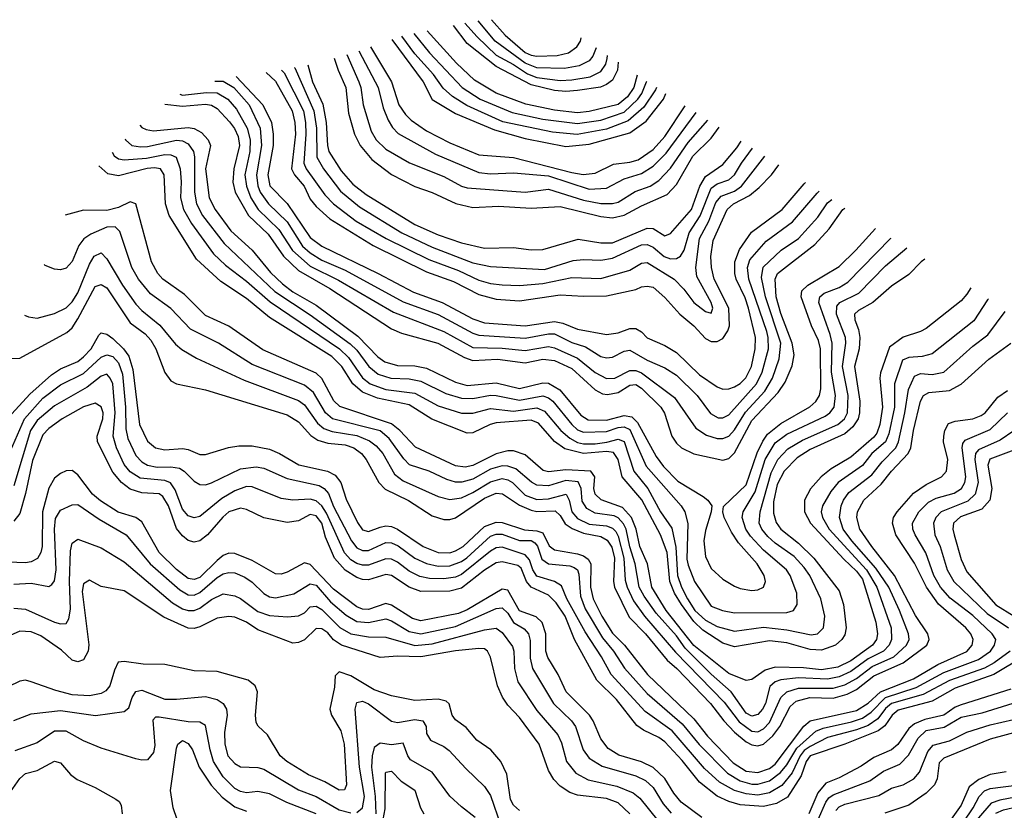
# Model space of a CAD drawing. Header units: inches. Extents: x 884549 to 1028252, y 526810 to 653624.
# Tile 1051 of 1056: x 1006490 to 1009879, y 650902 to 653624. Entities that reach past the tile are written whole.
import ezdxf

# ---------------------------------------------------------------- set-up
doc = ezdxf.new("R2010")
doc.units = ezdxf.units.IN
doc.header["$MEASUREMENT"] = 0
doc.layers.add('B0605', color=7, linetype='Continuous')

msp = doc.modelspace()

# ---------------------------------------------------------------- linework, layer by layer
at = {"layer": 'B0605', "color": 5}
for points, elevation in [([(1008549.1, 653476.9), (1008547.5, 653450), (1008530, 653415), (1008510, 653399.9), (1008488.5, 653391.5), (1008410, 653379.5), (1008370, 653376.6), (1008330, 653380.2), (1008250, 653398.8), (1008130, 653462.1), (1008030, 653541), (1007983, 653603.5)], 4320), ([(1008021.8, 653611.3), (1008064.1, 653564.1), (1008130, 653501.5), (1008190, 653469.2), (1008237.1, 653437.1), (1008270, 653424.3), (1008350, 653414.7), (1008390, 653416.2), (1008453.2, 653426.8), (1008490, 653444.8), (1008507.2, 653470), (1008512.3, 653490), (1008513.1, 653500.7)], 4340), ([(1008473.6, 653526.8), (1008473.5, 653526.5), (1008462.5, 653497.5), (1008450, 653482.3), (1008415.8, 653464.2), (1008364.7, 653455.3), (1008270, 653457.9), (1008230, 653473.5), (1008126.1, 653550), (1008068, 653619.6)], 4360), ([(1008113.8, 653623.5), (1008161.2, 653570), (1008230, 653511.1), (1008250, 653501.3), (1008270, 653498), (1008339.2, 653500.8), (1008379.1, 653510), (1008407.3, 653530), (1008419.5, 653550), (1008422.5, 653560.6)], 4380), ([(1007846.2, 653575.8), (1007899.8, 653510), (1008012.3, 653390), (1008074.3, 653350), (1008184.4, 653304.4), (1008290, 653281.5), (1008410, 653266.6), (1008490, 653278.2), (1008570, 653305.6), (1008617.4, 653350), (1008630.9, 653370), (1008647.7, 653410), (1008648, 653411.5)], 4260), ([(1008615.3, 653433.1), (1008603.5, 653390), (1008582.1, 653357.9), (1008550, 653331.7), (1008450, 653307.1), (1008410, 653303), (1008330, 653311.9), (1008232.4, 653332.4), (1008130.2, 653370.2), (1008055.7, 653415.7), (1007993.7, 653473.7), (1007892.6, 653585.2)], 4280), ([(1007770.8, 653555.3), (1007878.4, 653410), (1007910, 653349.1), (1007990, 653300.6), (1008123.9, 653243.9), (1008230, 653214.9), (1008370, 653186.7), (1008450, 653195.2), (1008590, 653234.6), (1008645.6, 653274.4), (1008705.2, 653350), (1008714.1, 653369.2)], 4220), ([(1008681.2, 653390), (1008678.1, 653381.9), (1008637.9, 653322.1), (1008584.3, 653275.7), (1008510, 653246.6), (1008408.3, 653228.3), (1008323.4, 653236.6), (1008152.3, 653272.3), (1008028.4, 653328.4), (1007979.5, 653359.5), (1007947.8, 653387.8), (1007914.6, 653434.6), (1007850, 653506.2), (1007805.6, 653567.3)], 4240), ([(1007615.9, 653503.6), (1007657.3, 653410), (1007664.4, 653390), (1007672.4, 653330), (1007699.6, 653239.6), (1007717.3, 653210), (1007750, 653177.6), (1007831.3, 653131.3), (1007950, 653084.3), (1008010, 653050.5), (1008030, 653044.4), (1008230, 653029.5), (1008310, 653039.6), (1008430, 653001.9), (1008490, 652991), (1008529.7, 652990.3), (1008550, 652995.7), (1008608.3, 653031.7), (1008660.2, 653050), (1008690, 653070.4), (1008730, 653112.3), (1008790, 653200.4), (1008858.6, 653277.9)], 4140), ([(1007657.2, 653515.9), (1007713.9, 653410), (1007723.2, 653390), (1007740.5, 653320.5), (1007757.9, 653277.9), (1007772.5, 653252.5), (1007792.1, 653232.1), (1007921, 653161), (1008070, 653097.9), (1008110, 653092.7), (1008190, 653096.2), (1008310, 653085.6), (1008450, 653040.2), (1008510, 653043.7), (1008570, 653076.2), (1008630, 653093.6), (1008670, 653119.6), (1008715.4, 653164.6), (1008818.1, 653303.5)], 4160), ([(1007697.8, 653529.9), (1007770.1, 653410), (1007794.6, 653330), (1007817.3, 653297.3), (1007837.8, 653277.8), (1007890, 653241.4), (1007970, 653199.2), (1008070, 653158.8), (1008190, 653149.2), (1008390, 653097.1), (1008428.8, 653091.2), (1008470, 653095.4), (1008533.7, 653126.3), (1008590, 653132.8), (1008619, 653141), (1008670, 653177.2), (1008710, 653221.2), (1008780.7, 653327.1)], 4180), ([(1007482.1, 653468.4), (1007497.8, 653410), (1007533.2, 653333.2), (1007544.9, 653270), (1007548.8, 653190), (1007553.6, 653170), (1007596.9, 653103.1), (1007636.8, 653056.8), (1007682, 653022), (1007850, 652918.6), (1007930, 652883.3), (1008010, 652855.5), (1008090, 652837.1), (1008190, 652839.5), (1008250, 652831.7), (1008290, 652832.6), (1008412.4, 652867.6), (1008490, 652855), (1008530, 652855.3), (1008650, 652905.4), (1008670, 652905.2), (1008710, 652879.3), (1008730, 652888.1), (1008802, 652970), (1008830.5, 653050), (1008850, 653084), (1008910, 653125.6), (1008957.5, 653182.5), (1008972.6, 653205.9)], 4080), ([(1007572.2, 653491.1), (1007585.9, 653450), (1007612.3, 653390), (1007621.5, 653301.5), (1007642, 653230), (1007661.5, 653190), (1007702, 653142), (1007770, 653090.1), (1007850, 653049.7), (1007910, 653029.1), (1007990.8, 652990.8), (1008050, 652976.9), (1008138.1, 652981.9), (1008250, 652974.7), (1008350, 652980.1), (1008490, 652946.2), (1008530, 652941.4), (1008570, 652950.5), (1008630, 652982.5), (1008718.5, 653021.5), (1008750, 653056.4), (1008806.4, 653153.6), (1008870, 653215.6), (1008897.3, 653253.5)], 4120), ([(1007338.5, 653441.5), (1007370, 653411.5), (1007427.3, 653310), (1007436.8, 653270), (1007439, 653230), (1007425.2, 653110), (1007435.9, 653090), (1007468.6, 653050), (1007490, 653005.8), (1007510, 652980.4), (1007557.6, 652937.6), (1007706.7, 652846.7), (1007890, 652756), (1007982.6, 652722.6), (1008070, 652677.9), (1008130, 652661.6), (1008210, 652655.3), (1008350, 652676.1), (1008430, 652671.3), (1008510, 652673.2), (1008610, 652695.2), (1008630, 652704), (1008650, 652706.7), (1008670, 652702.3), (1008710, 652666.8), (1008762.1, 652610), (1008810.1, 652570), (1008850, 652526.3), (1008870, 652516.2), (1008890, 652515.5), (1008910, 652526.1), (1008927.5, 652552.5), (1008932.7, 652570), (1008930.1, 652630), (1008880.4, 652730), (1008871.1, 652770), (1008868.6, 652808.6), (1008877.1, 652862.9), (1008924.4, 652970), (1008947.1, 652990), (1009001.1, 653018.9), (1009034.6, 653045.4), (1009077.2, 653090), (1009102.3, 653124)], 4020), ([(1007391.3, 653450.3), (1007400.4, 653440.4), (1007466.3, 653310), (1007473.8, 653270), (1007475.1, 653230), (1007467.3, 653130), (1007476.1, 653110), (1007540.6, 653020.6), (1007570.4, 652990), (1007648.4, 652930), (1007751.5, 652870), (1007898.2, 652798.2), (1008000.2, 652760.2), (1008070, 652727.4), (1008110, 652715.3), (1008150, 652710.4), (1008210, 652708.7), (1008290, 652715.3), (1008390, 652736.5), (1008490, 652733.2), (1008590, 652760.8), (1008630, 652785.4), (1008650, 652788.2), (1008742.7, 652730), (1008776.2, 652696.2), (1008810, 652649.5), (1008850, 652618.6), (1008870, 652613.7), (1008875, 652630), (1008870, 652649.6), (1008820, 652740), (1008816.7, 652770), (1008829.1, 652870), (1008861.9, 652930), (1008886.3, 652993.7), (1008904.5, 653015.5), (1008950, 653033.8), (1008974.5, 653050), (1009054.3, 653154.3)], 4040), ([(1007436.1, 653459.2), (1007437.4, 653457.4), (1007502.8, 653310), (1007511.1, 653250), (1007512.8, 653150), (1007535.8, 653110), (1007593.8, 653033.8), (1007659.2, 652979.2), (1007805.7, 652890), (1007910, 652840.5), (1008050, 652786.4), (1008110, 652774.3), (1008296.4, 652763.6), (1008394.6, 652794.6), (1008430, 652798.1), (1008490, 652795.2), (1008530, 652802.9), (1008630, 652848.7), (1008650, 652849.5), (1008670, 652840.5), (1008708.5, 652808.5), (1008730, 652800.9), (1008750, 652801.7), (1008764.2, 652810), (1008776.5, 652830), (1008793.6, 652890), (1008832.1, 652947.9), (1008870, 653043.1), (1008890, 653058.5), (1008930, 653072.4), (1008950, 653089.7), (1008973.6, 653130), (1009011.6, 653181.3)], 4060), ([(1007162.1, 653411.5), (1007190, 653411.7), (1007227.4, 653390), (1007279.6, 653330), (1007317.6, 653250), (1007322.5, 653190), (1007305.5, 653090), (1007310, 653051.1), (1007317.8, 653030), (1007346.4, 652990), (1007410, 652927.6), (1007463.5, 652843.5), (1007490, 652820.6), (1007530, 652796.2), (1007610, 652761.2), (1007810, 652652.1), (1007930, 652608.8), (1008050, 652544.7), (1008070, 652537.9), (1008230, 652527.1), (1008310, 652542.4), (1008330, 652542.4), (1008390, 652512.6), (1008437.6, 652497.6), (1008490, 652464.4), (1008510, 652459.2), (1008530, 652461.4), (1008570, 652482.3), (1008590, 652486.2), (1008650, 652452.1), (1008710, 652425.7), (1008750, 652400.1), (1008821.3, 652330), (1008867.6, 652267.6), (1008893.3, 652253.3), (1008910, 652252.5), (1008930, 652263.8), (1009026.3, 652370), (1009045.3, 652410), (1009067, 652490), (1009066.3, 652530), (1009060.9, 652550), (1008999.5, 652730), (1008994.9, 652770), (1009002.6, 652797.4), (1009058.7, 652861.3), (1009150, 652927.7), (1009234, 653026), (1009241.2, 653032.9)], 3960), ([(1007235.3, 653428.1), (1007327.1, 653330), (1007356.3, 653270), (1007362.2, 653230), (1007362, 653190), (1007343.8, 653090), (1007351.1, 653051.1), (1007410, 652990.8), (1007490, 652873.5), (1007530, 652843.5), (1007723.4, 652750), (1007845.2, 652685.2), (1007943.8, 652650), (1008050, 652594.3), (1008090, 652580.5), (1008230, 652569.4), (1008330, 652585.2), (1008359.3, 652579.3), (1008410, 652558.5), (1008510, 652539.6), (1008550, 652545.2), (1008590, 652560.2), (1008610, 652560.6), (1008630, 652549.3), (1008650, 652528), (1008710, 652502.2), (1008750, 652478.1), (1008830, 652401.6), (1008890, 652359.2), (1008910, 652352.2), (1008930, 652352.4), (1008950, 652359.2), (1008970, 652371.1), (1008989, 652391), (1009008.3, 652430), (1009020.7, 652490), (1009022.7, 652530), (1008998.6, 652630), (1008986.4, 652666.4), (1008956.1, 652730), (1008951.5, 652750), (1008951.6, 652790), (1008967, 652833), (1009008.4, 652891.6), (1009114.6, 652970), (1009190, 653058.7), (1009194.7, 653063.4)], 3980), ([(1007040.9, 653367.5), (1007050, 653364.2), (1007132.5, 653372.5), (1007170, 653371.2), (1007206.1, 653350), (1007235.6, 653315.6), (1007272.7, 653250), (1007283.7, 653210), (1007281.7, 653170), (1007265.3, 653090), (1007270.2, 653050), (1007284.9, 653010), (1007310.7, 652970.7), (1007381.7, 652901.7), (1007428.9, 652828.9), (1007490, 652775.6), (1007586.7, 652726.7), (1007776.8, 652616.8), (1007950, 652550.5), (1008050, 652495.3), (1008150, 652493.4), (1008230, 652484.6), (1008310, 652498.1), (1008330, 652494.5), (1008410, 652458.7), (1008470, 652409.5), (1008510, 652388.3), (1008538, 652390), (1008590, 652416.4), (1008610, 652416), (1008630, 652408.3), (1008743.3, 652323.3), (1008817.3, 652217.3), (1008853.7, 652193.7), (1008890, 652182.1), (1008910, 652181.6), (1008930.1, 652189.9), (1008950, 652211.6), (1008987.6, 652272.4), (1009054.8, 652345.2), (1009080.6, 652390), (1009104.2, 652455.8), (1009109, 652510), (1009056.3, 652670), (1009043.4, 652736.6), (1009048.4, 652771.6), (1009110.2, 652829.8), (1009170.3, 652870), (1009236.3, 652943.7), (1009270, 652992.6), (1009284.8, 653004.2)], 3940), ([(1006989.3, 653332.8), (1006990, 653332.3), (1007050, 653325.3), (1007130, 653332.3), (1007150, 653328.8), (1007170, 653318.3), (1007212.5, 653272.5), (1007229.3, 653249.3), (1007241.6, 653221.6), (1007245.9, 653190), (1007227.1, 653110), (1007223.7, 653063.7), (1007231.9, 653030), (1007277.3, 652950), (1007345.5, 652885.5), (1007398.3, 652810), (1007450, 652759.7), (1007557.9, 652697.9), (1007770, 652559.2), (1007804.4, 652544.4), (1007929.5, 652509.5), (1008020.3, 652460.3), (1008050, 652450.7), (1008134.6, 652454.6), (1008230, 652442.5), (1008290, 652455.4), (1008330, 652450), (1008390, 652423), (1008470, 652349.7), (1008496, 652336), (1008513.5, 652333.5), (1008550, 652340.3), (1008590, 652365.1), (1008610, 652367.4), (1008630, 652355.6), (1008696.7, 652290), (1008709, 652269), (1008734.9, 652190), (1008750, 652166), (1008767.6, 652150), (1008810, 652129.2), (1008910, 652107.5), (1008930, 652113), (1008950, 652133), (1009010, 652243.8), (1009100.3, 652339.7), (1009124.1, 652375.9), (1009148.5, 652431.5), (1009155.1, 652470), (1009148.7, 652510), (1009110, 652612.1), (1009093.1, 652670), (1009089.7, 652730), (1009097.8, 652750), (1009226.2, 652850), (1009276, 652904), (1009323.4, 652970), (1009329.8, 652974.6)], 3920), ([(1006902.9, 653260.2), (1006910, 653252.5), (1006925.3, 653245.3), (1006950, 653241.5), (1007070, 653252.4), (1007090, 653249.2), (1007115.2, 653235.2), (1007138.8, 653210), (1007146.6, 653190), (1007130, 653110), (1007142.1, 653010), (1007162.5, 652970), (1007217, 652897), (1007289.9, 652829.9), (1007353.1, 652753.1), (1007394.2, 652714.2), (1007430, 652687.3), (1007510, 652640.3), (1007654.2, 652534.2), (1007723, 652463), (1007746.2, 652446.2), (1007790, 652433), (1007850, 652431.5), (1007890, 652423.5), (1007990, 652375.8), (1008030, 652364.7), (1008130, 652373), (1008210, 652354.4), (1008290, 652373.7), (1008310, 652371.8), (1008348.9, 652348.9), (1008421.7, 652261.7), (1008446, 652246), (1008510, 652244.6), (1008570, 652260.8), (1008596.8, 652256.8), (1008616.7, 652236.6), (1008679.9, 652119.9), (1008705.2, 652085.2), (1008754.5, 652034.5), (1008842.1, 651982.1), (1008858.4, 651970), (1008871.5, 651950), (1008870.3, 651930), (1008850, 651865.1), (1008844.7, 651830), (1008850, 651775.3), (1008870, 651734.8), (1008910, 651698.1), (1008950, 651673.2), (1008970, 651665.4), (1009010, 651659.1), (1009030, 651661.3), (1009049.9, 651670.1), (1009057.1, 651690), (1009052.3, 651710), (1009028.5, 651750), (1008963.3, 651823.3), (1008939.3, 651859.3), (1008914.3, 651910), (1008909.7, 651930), (1008912.1, 651947.9), (1008990, 652021.9), (1009027.7, 652132.3), (1009047, 652173), (1009063.6, 652196.4), (1009110, 652234), (1009208.8, 652291.2), (1009230.2, 652309.8), (1009242.1, 652330), (1009247.5, 652352.5), (1009246.1, 652490), (1009239.1, 652519.1), (1009214.5, 652570), (1009179.3, 652670), (1009181.6, 652690), (1009202.6, 652710), (1009310, 652774.1), (1009367.5, 652830), (1009434.9, 652905.1), (1009435.2, 652905.3)], 3880), ([(1006852.5, 653213.2), (1006854.2, 653210), (1006875.6, 653190), (1006905.4, 653185.4), (1006930, 653187), (1007030, 653209.3), (1007050, 653206.6), (1007070, 653196.7), (1007087.7, 653170), (1007091.2, 653151.2), (1007091.4, 653030), (1007098.3, 652990), (1007119.6, 652950), (1007193.6, 652853.6), (1007368.3, 652688.3), (1007490, 652608), (1007627.6, 652507.6), (1007650, 652485.8), (1007691.3, 652430), (1007723.4, 652403.4), (1007767.4, 652390), (1007830, 652387.6), (1007870, 652379.7), (1007957, 652337), (1008010, 652321.3), (1008050, 652319.7), (1008110, 652330.5), (1008129.8, 652329.8), (1008210, 652314.1), (1008290, 652329.1), (1008310, 652322.2), (1008325.1, 652310), (1008389.8, 652230), (1008410, 652212.1), (1008430, 652203.2), (1008510, 652205.7), (1008550, 652220.3), (1008570, 652222.6), (1008590, 652212.4), (1008646.4, 652086.4), (1008767, 651950), (1008779.2, 651930), (1008789.2, 651889.2), (1008786.3, 651766.3), (1008790, 651745.8), (1008811.9, 651690), (1008870, 651604.3), (1008908.9, 651590), (1008950, 651581.7), (1009130, 651582.7), (1009153.5, 651590), (1009165.6, 651610), (1009165.1, 651650), (1009141.6, 651710), (1009128.7, 651730), (1009050, 651797), (1009005.3, 651845.3), (1008988.6, 651870), (1008976.4, 651910), (1008979.8, 651930), (1009021.6, 651998.4), (1009055.6, 652110), (1009090, 652167.2), (1009130, 652197), (1009261.7, 652258.3), (1009278.7, 652270), (1009292.8, 652290), (1009297.9, 652330), (1009283.9, 652410), (1009285.9, 652510), (1009279.8, 652539.8), (1009239.9, 652650), (1009244, 652670), (1009258.4, 652681.6), (1009310, 652701.4), (1009339.9, 652720.1), (1009487.2, 652870), (1009489.2, 652871.5)], 3860), ([(1006807.9, 653167.3), (1006815.2, 653155.2), (1006830, 653144.8), (1006850, 653141.5), (1006926.4, 653146.4), (1006990, 653159.2), (1007010, 653158), (1007028.3, 653150), (1007041.7, 653110), (1007045.7, 653065.7), (1007043.7, 653010), (1007053.2, 652970), (1007081.5, 652921.5), (1007157.1, 652817.1), (1007198, 652778), (1007270, 652723.7), (1007352, 652652), (1007590.9, 652490), (1007621.2, 652461.2), (1007670, 652391), (1007695.7, 652370), (1007750, 652350.6), (1007850, 652337.8), (1007930, 652293.9), (1008011, 652269), (1008050, 652269.1), (1008110, 652285.6), (1008190, 652276.5), (1008270, 652286.9), (1008296.2, 652276.2), (1008352.5, 652210), (1008383.6, 652183.6), (1008410, 652168.2), (1008430, 652163.5), (1008470, 652164), (1008511.2, 652168.8), (1008550, 652179.4), (1008570, 652171.5), (1008604.1, 652070), (1008652, 652010), (1008695.1, 651930), (1008733.8, 651873.8), (1008747.6, 651807.6), (1008754.3, 651710), (1008767.7, 651670), (1008788.2, 651630), (1008813.8, 651590), (1008850, 651556.1), (1008890, 651535.2), (1008950, 651518.3), (1009050, 651532.5), (1009130, 651523.5), (1009214, 651506), (1009236.2, 651510), (1009256.9, 651530), (1009260.5, 651570), (1009247.5, 651630), (1009208.8, 651710), (1009190, 651737.8), (1009155.3, 651775.3), (1009090, 651821.3), (1009064.6, 651844.5), (1009044.1, 651870), (1009035.4, 651890), (1009038.2, 651930), (1009075.8, 652064.2), (1009099.1, 652110), (1009133.3, 652146.7), (1009184.1, 652175.9), (1009305.7, 652230), (1009329, 652250), (1009339.4, 652270), (1009341.1, 652330), (1009321.4, 652430), (1009333, 652510), (1009331.7, 652530), (1009300.8, 652610), (1009302.7, 652637.3), (1009312.8, 652650), (1009378.3, 652681.7), (1009470, 652776.4), (1009543.1, 652837.9)], 3840), ([(1009605.6, 652799), (1009592.5, 652790), (1009550, 652746.2), (1009490, 652706.6), (1009425.6, 652650), (1009377.1, 652622.9), (1009363.4, 652610), (1009364.6, 652590), (1009377.3, 652557.3), (1009381.9, 652530), (1009378.7, 652490), (1009362.9, 652430), (1009380.9, 652310), (1009380.3, 652270), (1009375.3, 652250), (1009357.5, 652222.5), (1009330, 652198.2), (1009210, 652144.2), (1009165.2, 652114.8), (1009121.1, 652070), (1009096.6, 652023.4), (1009084, 651964), (1009084.7, 651924.7), (1009092.9, 651892.9), (1009109.8, 651869.8), (1009170, 651821.5), (1009223.2, 651770), (1009310, 651657.2), (1009325.1, 651610), (1009334.4, 651530), (1009330, 651506.6), (1009319.9, 651490), (1009297.6, 651470), (1009250, 651453.2), (1009210, 651455.4), (1009130, 651478.3), (1009070, 651485.4), (1008950, 651465.3), (1008910, 651477.2), (1008841.6, 651521.6), (1008810, 651551.4), (1008767.4, 651610), (1008743.9, 651650), (1008727.1, 651690), (1008718, 651790), (1008695.2, 651850), (1008630.9, 651970.9), (1008562.9, 652050), (1008550, 652110.1), (1008534.1, 652134.1), (1008510, 652136.7), (1008430, 652130.7), (1008366.5, 652146.5), (1008330, 652171), (1008275, 652235), (1008250, 652245.2), (1008130, 652235.7), (1008109.1, 652230), (1008050, 652201.6), (1008030, 652199.9), (1007908.5, 652248.5), (1007830, 652297.3), (1007721.1, 652321.1), (1007670, 652341.8), (1007636.4, 652370), (1007598.1, 652430), (1007564.5, 652464.5), (1007350, 652598.5), (1007270, 652663.7), (1007182.3, 652722.3), (1007098.8, 652798.8), (1007003.9, 652950), (1006991.7, 652990), (1006986.9, 653090), (1006975, 653110), (1006954.1, 653114.1), (1006928.3, 653111.7), (1006830, 653086.3), (1006793.4, 653093.4), (1006762.5, 653120)], 3820), ([(1009763.7, 652700.3), (1009750, 652678.4), (1009730, 652655.6), (1009610, 652561.1), (1009589.9, 652550.1), (1009530, 652530.6), (1009483.9, 652496.1), (1009452.4, 652407.6), (1009450.5, 652389.5), (1009459.6, 652290), (1009450.4, 652229.6), (1009440, 652200), (1009430, 652186.4), (1009350, 652118.1), (1009282.9, 652077.1), (1009248.5, 652050), (1009211.3, 652008.7), (1009191, 651970), (1009190.8, 651930), (1009212, 651890), (1009326.2, 651766.2), (1009370, 651725.6), (1009390, 651697.9), (1009436.1, 651550), (1009442.1, 651510), (1009438.7, 651490), (1009424.5, 651470), (1009350, 651416.3), (1009305.3, 651394.7), (1009250, 651385.7), (1009187.7, 651392.3), (1009090, 651394.2), (1009055.2, 651384.8), (1009010, 651352.2), (1008990, 651348.9), (1008930, 651372.4), (1008810, 651469.7), (1008714.7, 651590), (1008665.7, 651670), (1008650.5, 651750), (1008623.7, 651810), (1008611.9, 651870), (1008595.2, 651910), (1008564.2, 651944.2), (1008491.2, 651971.2), (1008470.8, 651990), (1008465.7, 652010), (1008469.8, 652050), (1008455.1, 652070), (1008370, 652073.7), (1008310, 652067.6), (1008291.4, 652071.4), (1008230, 652125.7), (1008190, 652139.5), (1008170, 652139.3), (1008130, 652129.1), (1008050, 652088.6), (1008023.6, 652083.6), (1007990, 652087.4), (1007851.8, 652151.8), (1007798.6, 652210), (1007770, 652232.2), (1007592.1, 652292.1), (1007571.1, 652311.1), (1007530, 652388.3), (1007510, 652406.5), (1007327.2, 652487.2), (1007210, 652568.2), (1007130, 652605.7), (1007057.5, 652677.5), (1006982.8, 652730), (1006965.2, 652750), (1006943.2, 652790), (1006889.2, 652989.2), (1006870, 652996.5), (1006830, 652977.3), (1006790, 652966.7), (1006710, 652967.3), (1006646, 652950.9)], 3780), ([(1009823.9, 652662.8), (1009820.8, 652659.2), (1009773.4, 652586.6), (1009630, 652473.8), (1009596.2, 652463.8), (1009550, 652461.2), (1009528.3, 652451.6), (1009500.6, 652370), (1009500.2, 652290), (1009481.5, 652198.5), (1009470, 652170.5), (1009422.7, 652130), (1009390, 652089.4), (1009307.1, 652030), (1009281.1, 651998.9), (1009252.5, 651950), (1009248.8, 651930), (1009253, 651910), (1009275.3, 651870), (1009404.8, 651730), (1009440.4, 651670), (1009489.5, 651530), (1009490.5, 651490), (1009482.3, 651470), (1009462.6, 651450), (1009410, 651423.5), (1009350, 651379.3), (1009310, 651361), (1009270, 651353.7), (1009170, 651358.4), (1009110, 651351.2), (1009090, 651344.2), (1009072.1, 651327.9), (1009056.8, 651270), (1009046.3, 651250), (1009030, 651232.3), (1009010, 651226.3), (1008990, 651236.1), (1008938.4, 651310), (1008870, 651370.3), (1008780.3, 651460.3), (1008750, 651502.4), (1008680.3, 651580.3), (1008638.9, 651638.9), (1008622.5, 651670), (1008608.1, 651750), (1008589.3, 651809.3), (1008577.4, 651870), (1008568.4, 651888.4), (1008550, 651909.1), (1008535.9, 651915.9), (1008470, 651925.2), (1008441.3, 651941.3), (1008426.1, 651966.1), (1008421.8, 652010), (1008412.3, 652032.3), (1008370, 652037.7), (1008310, 652019.5), (1008270, 652021.3), (1008251.7, 652031.7), (1008197.4, 652077.4), (1008170, 652086.7), (1008150, 652088), (1008110, 652076.4), (1008050, 652041.7), (1008011.3, 652031.3), (1007990, 652031.4), (1007960.3, 652040.3), (1007899.7, 652070), (1007831.5, 652091.5), (1007811.5, 652111.5), (1007762, 652182), (1007730, 652207.9), (1007566.8, 652250), (1007542.2, 652270), (1007500.8, 652340.8), (1007470, 652366), (1007290, 652436.7), (1007173.8, 652510), (1007078.3, 652558.3), (1007010, 652629.6), (1006940, 652680), (1006898.7, 652730), (1006876.3, 652770), (1006834.6, 652894.6), (1006818.5, 652910), (1006790, 652909.1), (1006734.8, 652885.2), (1006710.5, 652869.5), (1006693.5, 652846.5), (1006670, 652791.2), (1006650, 652768.2), (1006630, 652762.9), (1006610, 652765), (1006577.9, 652777.9), (1006574, 652780.9)], 3760), ([(1006506.3, 652606.6), (1006520.4, 652600.4), (1006550, 652596.1), (1006610, 652612.5), (1006650, 652632.1), (1006670, 652652), (1006690, 652682.9), (1006730, 652781.6), (1006746.7, 652810), (1006770, 652820.5), (1006790, 652800.2), (1006843.3, 652710), (1006890, 652644.7), (1006910, 652622.8), (1006972, 652572), (1007026.1, 652506.1), (1007047.7, 652487.7), (1007097.9, 652457.9), (1007262.4, 652382.4), (1007450, 652312.7), (1007470, 652297.4), (1007514.5, 652234.5), (1007536.4, 652216.4), (1007565.9, 652205.9), (1007650, 652191.9), (1007693.8, 652173.8), (1007716.4, 652156.4), (1007739.2, 652130), (1007779.5, 652059.5), (1007810, 652036), (1007930, 651982.1), (1007970, 651971.8), (1008010, 651977.8), (1008050, 651996.1), (1008110, 652032.5), (1008150, 652043.8), (1008170, 652039.6), (1008185.7, 652030), (1008230, 651987.4), (1008270, 651972.1), (1008310, 651974.7), (1008370.2, 651990.2), (1008381.2, 651970), (1008390, 651930), (1008410, 651906.3), (1008450, 651886.9), (1008510, 651881.7), (1008530, 651873.8), (1008541.3, 651861.3), (1008550, 651845.7), (1008569.7, 651770), (1008574.3, 651694.3), (1008580.7, 651670), (1008602.9, 651623), (1008639.8, 651570), (1008746.9, 651446.9), (1008914.7, 651274.7), (1008966.1, 651206.1), (1009010, 651175), (1009030, 651172.6), (1009050, 651182.2), (1009070, 651204.7), (1009109.1, 651290.9), (1009129.6, 651310.4), (1009170, 651322.4), (1009290, 651322.2), (1009330, 651333.8), (1009370, 651356.1), (1009423.4, 651396.6), (1009498.2, 651430), (1009542.1, 651470), (1009550.9, 651490), (1009548.4, 651510), (1009518.4, 651590), (1009480.9, 651670), (1009436.1, 651736.1), (1009353.3, 651830), (1009324.1, 651870), (1009311.7, 651910), (1009316.7, 651950), (1009324.8, 651970), (1009343.6, 651996.4), (1009422.8, 652057.2), (1009458.2, 652101.8), (1009505.2, 652150), (1009514, 652170), (1009536.8, 652270), (1009548.7, 652350), (1009570, 652396.4), (1009590, 652406.2), (1009630, 652401.9), (1009670, 652410.5), (1009770, 652499.4), (1009821.4, 652538.6), (1009881.1, 652618.9)], 3740), ([(1006462.4, 652457.8), (1006490, 652458.9), (1006652.7, 652547.3), (1006670, 652562.5), (1006690, 652594), (1006750, 652705.3), (1006770, 652712.3), (1006790, 652700.3), (1006870, 652580.5), (1006921.7, 652541.7), (1006940.8, 652520.8), (1006958.4, 652490), (1006990, 652409.2), (1007010, 652380.9), (1007030, 652370.1), (1007130, 652349.6), (1007410, 652262.9), (1007450, 652239.3), (1007492.1, 652192.1), (1007515.8, 652175.8), (1007550, 652166), (1007610, 652160.2), (1007640.4, 652150), (1007665.9, 652130), (1007682.1, 652110), (1007726.5, 652030), (1007747.3, 652007.3), (1007828.2, 651968.2), (1007910, 651915.8), (1007950, 651903.6), (1007970, 651902.7), (1007990, 651908.4), (1008090, 651976.6), (1008130, 651994), (1008151.6, 651991.6), (1008210, 651952.5), (1008250, 651935.1), (1008270, 651930.4), (1008333, 651933), (1008350, 651917.3), (1008367.6, 651887.6), (1008391.6, 651871.6), (1008430, 651855.8), (1008490, 651844.5), (1008512.2, 651832.2), (1008527.3, 651807.3), (1008536.9, 651770), (1008533.2, 651690), (1008537.4, 651670), (1008587.4, 651567.4), (1008643.6, 651510), (1008718.7, 651418.7), (1008752, 651390), (1008868, 651270), (1008913.6, 651210), (1008950, 651171.4), (1008990, 651138), (1009010, 651127.5), (1009030, 651124), (1009050, 651129.5), (1009081.9, 651158.1), (1009105.5, 651190), (1009141.1, 651258.9), (1009162.1, 651277.9), (1009209.6, 651290.4), (1009290, 651288.2), (1009338.1, 651301.9), (1009370, 651318.1), (1009430, 651365.4), (1009530.3, 651409.7), (1009612.1, 651470), (1009619.9, 651490), (1009615.2, 651510), (1009573.1, 651573.1), (1009501.1, 651710), (1009422.6, 651810), (1009381.8, 651870), (1009370.9, 651910), (1009373.7, 651930), (1009395, 651970), (1009455.2, 652024.8), (1009490.3, 652069.7), (1009547.9, 652130), (1009556.5, 652150), (1009565.6, 652210), (1009589.7, 652310), (1009600.1, 652330), (1009619.3, 652340.7), (1009690, 652347.4), (1009730, 652368.9), (1009825.2, 652454.8), (1009900.7, 652510)], 3720), ([(1006450, 652252.5), (1006525.1, 652334.9), (1006599.1, 652400.9), (1006630, 652421.6), (1006690, 652446.8), (1006710, 652462.6), (1006735.5, 652490), (1006762.3, 652537.7), (1006770, 652545.8), (1006775.2, 652544.8), (1006790, 652541.3), (1006810, 652526.2), (1006847.7, 652490), (1006865.3, 652465.3), (1006879.1, 652419.1), (1006902.5, 652230), (1006930, 652172.5), (1006957.6, 652150), (1006990, 652142.9), (1007050, 652148), (1007070, 652144.2), (1007110, 652126.6), (1007130, 652126.6), (1007208.8, 652151.2), (1007243.9, 652156.1), (1007290, 652156.5), (1007350, 652144.8), (1007383.9, 652130), (1007450.7, 652090.7), (1007548.9, 652068.9), (1007575.2, 652055.2), (1007595.1, 652030), (1007613.5, 651973.5), (1007652.6, 651892.6), (1007670, 651867.9), (1007690, 651861.8), (1007730, 651877.2), (1007750, 651881.1), (1007770, 651878.5), (1007790, 651869.8), (1007878.3, 651810), (1007930, 651789.6), (1007970, 651788.4), (1007990, 651794.7), (1008016.1, 651810), (1008090, 651878.7), (1008130, 651894.4), (1008150, 651892.9), (1008227.1, 651867.1), (1008270, 651863.7), (1008290, 651856.7), (1008311.9, 651811.9), (1008330, 651798.2), (1008410, 651784.4), (1008430, 651778.3), (1008446.9, 651766.9), (1008456.1, 651750), (1008454.5, 651670), (1008463.8, 651630), (1008493, 651570), (1008530, 651511.6), (1008571.1, 651470), (1008650.7, 651370), (1008810, 651216.9), (1008857.2, 651157.2), (1008945.5, 651065.5), (1008990, 651036.5), (1009030, 651031.7), (1009070, 651045.8), (1009090, 651060.5), (1009188.6, 651191.4), (1009210, 651209.6), (1009370, 651245.4), (1009409.6, 651270.4), (1009452.6, 651310), (1009565.6, 651354.4), (1009650, 651403.4), (1009750, 651449.2), (1009768.3, 651470), (1009771.4, 651490), (1009763.1, 651510), (1009746.4, 651530), (1009652, 651612), (1009610.9, 651670), (1009570, 651752.2), (1009505.6, 651850), (1009493.8, 651890), (1009497.6, 651910), (1009509.9, 651930), (1009566.6, 651993.4), (1009610, 652023.3), (1009662.3, 652050), (1009680.2, 652070), (1009684, 652110), (1009669.6, 652170), (1009670.2, 652190), (1009673.7, 652210), (1009686.9, 652233.1), (1009710, 652241.2), (1009770, 652249.8), (1009799.3, 652260.7), (1009813.1, 652270), (1009856.3, 652323.7), (1009890, 652347.5)], 3680), ([(1006450, 652121.1), (1006506, 652250), (1006570, 652320.9), (1006630, 652366.1), (1006710, 652405.8), (1006770, 652462.3), (1006790, 652469.8), (1006810, 652463.9), (1006830, 652442.2), (1006843.4, 652403.4), (1006853.8, 652290), (1006855.4, 652215.4), (1006862.4, 652182.4), (1006890, 652123.6), (1006910, 652102.1), (1006930, 652090.1), (1006963.3, 652083.3), (1007010, 652084.1), (1007039.5, 652079.5), (1007056.5, 652070), (1007090, 652034.7), (1007110, 652023.1), (1007130, 652022.2), (1007150, 652028.8), (1007250, 652077.4), (1007304.2, 652084.2), (1007330, 652079.9), (1007410, 652044.1), (1007520.1, 652020.1), (1007538.2, 652010), (1007552.5, 651992.5), (1007570, 651947.4), (1007631.4, 651830), (1007650, 651805.7), (1007670, 651796.2), (1007690, 651796.5), (1007750, 651823.6), (1007770, 651822.3), (1007792.1, 651812.1), (1007850.2, 651770.2), (1007890, 651751.1), (1007930, 651742.9), (1007970, 651743.6), (1008010, 651758.7), (1008028.6, 651771.4), (1008110, 651846.2), (1008130, 651853), (1008150, 651852.6), (1008210, 651830.9), (1008250, 651830.4), (1008263, 651823), (1008271.5, 651811.5), (1008286.9, 651766.9), (1008309.4, 651750), (1008383.3, 651743.3), (1008398.1, 651738.1), (1008410, 651730), (1008414.7, 651714.7), (1008419.5, 651639.5), (1008435.6, 651595.6), (1008496.1, 651496.1), (1008533.5, 651450), (1008571.4, 651391.4), (1008650, 651304.7), (1008770, 651199.6), (1008828.9, 651128.9), (1008926.4, 651030), (1008970, 651003), (1009010, 650992.5), (1009030, 650992), (1009070, 651003.9), (1009108.2, 651031.8), (1009130, 651058.5), (1009164, 651116), (1009230, 651174.8), (1009254.9, 651185.1), (1009353, 651207), (1009390, 651219.7), (1009420.6, 651239.4), (1009470, 651290), (1009575.3, 651324.7), (1009670, 651376.1), (1009790, 651421), (1009830.9, 651450), (1009845.3, 651470), (1009849.1, 651490), (1009837.1, 651510), (1009770, 651572.6), (1009691.9, 651631.9), (1009659.3, 651670), (1009635.9, 651710), (1009608.1, 651788.1), (1009571.7, 651850), (1009563.5, 651870), (1009562.9, 651890), (1009585, 651930), (1009617.2, 651962.8), (1009643.6, 651976.4), (1009706.4, 651993.6), (1009731.7, 652010), (1009742.7, 652030), (1009746, 652050), (1009733.4, 652150), (1009735.7, 652164.3), (1009744, 652176), (1009830, 652213.4), (1009889.5, 652270.5)], 3660), ([(1009899.2, 651450), (1009843.8, 651410), (1009810, 651391.7), (1009690, 651348.4), (1009599.6, 651300.4), (1009490, 651270), (1009470, 651252.2), (1009443.3, 651216.7), (1009410, 651194.5), (1009370, 651179), (1009270, 651152.2), (1009210, 651121.7), (1009190, 651107.4), (1009175.9, 651090), (1009148.8, 651031.2), (1009112.7, 650987.3), (1009070, 650962), (1009030, 650954.1), (1008990, 650958.5), (1008950.2, 650970.2), (1008898.8, 650998.8), (1008846.5, 651046.5), (1008735.1, 651175.1), (1008642.6, 651242.6), (1008525.5, 651370), (1008492.6, 651430), (1008435.9, 651515.9), (1008373.4, 651630), (1008355.2, 651675.2), (1008330.2, 651690), (1008270, 651708.1), (1008256.3, 651730), (1008244, 651764), (1008230, 651781.5), (1008150, 651807.3), (1008130, 651805.4), (1008110, 651794.1), (1008010, 651713.7), (1007990, 651704.8), (1007950, 651699.1), (1007900.5, 651700.5), (1007867.2, 651707.2), (1007830, 651725.6), (1007790, 651756.6), (1007770, 651766.4), (1007750, 651767.6), (1007690, 651745.8), (1007670, 651745.6), (1007650, 651751.1), (1007630, 651764.1), (1007608.2, 651788.2), (1007545.3, 651925.3), (1007530, 651950.4), (1007510, 651967.5), (1007490, 651972.7), (1007430.1, 651970.1), (1007390, 651975.8), (1007290, 652016), (1007270, 652016.5), (1007230, 652001.7), (1007185.2, 651974.8), (1007110, 651913.9), (1007090, 651908.8), (1007070, 651915.7), (1007050, 651938.2), (1007025.6, 652005.6), (1007009.2, 652029.2), (1006990, 652037.2), (1006905, 652045), (1006870, 652066.7), (1006850, 652092), (1006823.5, 652150), (1006811.8, 652190), (1006818.5, 652270), (1006810.6, 652370), (1006801.8, 652390), (1006790, 652403), (1006770, 652397), (1006721.9, 652358.1), (1006610, 652294.5), (1006550, 652243.8), (1006527.4, 652210), (1006470, 652018.5)], 3640), ([(1009947.8, 651432.2), (1009843.1, 651370), (1009710, 651323), (1009630, 651278.1), (1009513.2, 651246.8), (1009492.5, 651230), (1009467.7, 651192.3), (1009444.4, 651175.6), (1009329.7, 651129.7), (1009210.6, 651090), (1009196.6, 651070), (1009179.8, 651020.2), (1009132.7, 650947.3), (1009094.9, 650925.1), (1009050, 650915.6), (1008970, 650921.4), (1008930, 650932), (1008890, 650950.8), (1008830, 650999.3), (1008770, 651073.1), (1008710, 651137.4), (1008690, 651153), (1008637.4, 651177.4), (1008614.1, 651194.1), (1008543.4, 651283.4), (1008476.6, 651350), (1008399, 651490), (1008367.8, 651570), (1008336.1, 651616.1), (1008310, 651642.8), (1008249.9, 651669.9), (1008234.7, 651690), (1008215.7, 651735.7), (1008204.9, 651744.9), (1008150, 651756.8), (1008130, 651753.5), (1008090, 651729.1), (1008010, 651666.7), (1007970, 651656.5), (1007870, 651655.6), (1007830, 651669.8), (1007770, 651710.3), (1007750, 651714), (1007690, 651695.2), (1007670, 651696.5), (1007650, 651703.2), (1007610, 651729.1), (1007572.9, 651770), (1007542, 651842), (1007529.3, 651890), (1007510, 651916), (1007490, 651919.8), (1007450, 651898.7), (1007410, 651893.3), (1007330, 651908.9), (1007270, 651937.7), (1007250, 651941.8), (1007210, 651929), (1007188.8, 651911.2), (1007136, 651850), (1007110, 651829.4), (1007090, 651824.5), (1007070, 651830.5), (1007050, 651846.7), (1007030, 651872.3), (1007002.5, 651950), (1006982.4, 651982.4), (1006970, 651991.4), (1006910, 651995), (1006870, 652008), (1006840.2, 652030), (1006810, 652065.5), (1006757.8, 652170), (1006756.9, 652190), (1006776.2, 652250), (1006777.3, 652270), (1006770, 652291.2), (1006750, 652303.4), (1006710, 652290.7), (1006635.7, 652250), (1006590, 652216.4), (1006570, 652194.6), (1006533.6, 652106.4), (1006510, 651992.6), (1006490, 651923.8), (1006470, 651897.3)], 3620), ([(1009911.4, 652208.5), (1009863.9, 652176.1), (1009790, 652142.8), (1009779.7, 652130), (1009777.7, 652110), (1009789.1, 652030.9), (1009778, 651990), (1009753.5, 651966.5), (1009661, 651930), (1009643.2, 651910), (1009635, 651890), (1009639.8, 651850), (1009657.8, 651810), (1009682.3, 651730), (1009704.8, 651690), (1009819.7, 651579.7), (1009892.6, 651530)], 3640), ([(1009930, 652149), (1009829.1, 652110.9), (1009821.5, 652090), (1009835.8, 652010), (1009828.3, 651970), (1009800.8, 651939.2), (1009727.3, 651912.7), (1009703.4, 651890), (1009701, 651870), (1009705.8, 651850), (1009730, 651765.3), (1009750, 651722.9), (1009849, 651609), (1009912.6, 651570)], 3620), ([(1008837.2, 650877.2), (1008766.1, 650930), (1008740.8, 650960.8), (1008710, 651011.6), (1008670, 651048.9), (1008630, 651069.2), (1008552.3, 651092.3), (1008515, 651115), (1008490, 651147.9), (1008464.1, 651210), (1008450.8, 651230), (1008370.8, 651310), (1008342.9, 651370), (1008307.5, 651427.5), (1008301, 651450), (1008300.7, 651510), (1008288.4, 651548.4), (1008267.6, 651567.6), (1008210, 651588.4), (1008170, 651659.9), (1008150, 651663.5), (1008030, 651592.6), (1008000.4, 651579.6), (1007870, 651554.2), (1007842, 651562), (1007770, 651608.5), (1007750, 651613.8), (1007690, 651593.6), (1007670, 651594), (1007650, 651602.9), (1007570, 651662.8), (1007490, 651748.1), (1007470, 651754.1), (1007410, 651721.8), (1007390, 651715.1), (1007370, 651715.8), (1007290, 651762), (1007230, 651786.4), (1007210, 651787.4), (1007190, 651778.6), (1007170, 651761.9), (1007110, 651703.1), (1007090, 651696.1), (1007070, 651700.2), (1007030, 651730.9), (1006970.4, 651790), (1006910, 651895.6), (1006889.6, 651909.6), (1006828.8, 651928.8), (1006767.5, 651967.5), (1006740.8, 651990), (1006690, 652056.3), (1006670, 652071.9), (1006650, 652070.1), (1006630, 652061.3), (1006610, 652045.6), (1006590, 652010.8), (1006568.7, 651930), (1006567.1, 651810), (1006563, 651790), (1006551.3, 651768.7), (1006530, 651757), (1006510, 651753.9), (1006417.9, 651757.9)], 3580), ([(1006470, 651680.8), (1006530, 651683.5), (1006590, 651672.9), (1006600.2, 651679.8), (1006610, 651691.7), (1006616, 651730), (1006609.7, 651870.3), (1006613.5, 651906.5), (1006630, 651935), (1006670, 651954.1), (1006690, 651954.8), (1006763.7, 651903.7), (1006856.4, 651850), (1006939.5, 651750), (1007040.8, 651660.8), (1007070, 651643.5), (1007090, 651643), (1007110, 651651.8), (1007170, 651703), (1007190, 651715.6), (1007210, 651720.9), (1007230, 651719), (1007264.9, 651704.9), (1007290, 651687.7), (1007330, 651648), (1007350, 651637), (1007370, 651633.1), (1007433.1, 651646.9), (1007490, 651681.8), (1007510, 651676.5), (1007559.3, 651619.3), (1007614.1, 651574.1), (1007650, 651552.5), (1007690, 651548), (1007750, 651561.2), (1007770, 651554.7), (1007830, 651517.6), (1007870, 651509), (1007990, 651535.1), (1008130, 651596.8), (1008150, 651598.8), (1008170, 651581.1), (1008190, 651548.3), (1008226.5, 651526.5), (1008241.5, 651510), (1008246.7, 651486.7), (1008246.3, 651426.3), (1008255.1, 651390), (1008327.4, 651270), (1008388.8, 651210), (1008402.7, 651190), (1008429.4, 651110), (1008450, 651081.7), (1008494.3, 651054.3), (1008610, 651020.9), (1008644.1, 651004.1), (1008670, 650980.3), (1008704.3, 650924.3), (1008732.2, 650892.2)], 3560), ([(1006470, 651598.1), (1006510, 651593.9), (1006610, 651550.1), (1006630, 651544.1), (1006650, 651545.1), (1006659, 651561), (1006665.2, 651594.8), (1006661.4, 651690), (1006664.9, 651795.1), (1006670, 651821.5), (1006690, 651835.7), (1006770, 651805.3), (1006850, 651756.9), (1007016, 651616), (1007050, 651595.4), (1007070, 651589.5), (1007090, 651590.3), (1007110, 651598.2), (1007150, 651627.8), (1007190, 651646.9), (1007230, 651640.7), (1007250, 651631.3), (1007310, 651586.9), (1007350, 651572.2), (1007411.5, 651568.5), (1007450, 651571.3), (1007470, 651582.2), (1007490, 651602.9), (1007510, 651604.5), (1007530, 651593.4), (1007591.8, 651531.8), (1007629.6, 651509.7), (1007690, 651499), (1007750, 651498.2), (1007850, 651469.1), (1007910, 651475.1), (1008090, 651523.3), (1008130, 651528.9), (1008150, 651513.7), (1008186.3, 651466.3), (1008190.7, 651450), (1008192.5, 651390), (1008204.7, 651344.7), (1008270, 651246.1), (1008342, 651161.9), (1008354.6, 651134.6), (1008371.7, 651070), (1008403.6, 651030), (1008446.6, 651006.6), (1008544.7, 650984.7), (1008601.7, 650961.7), (1008623.7, 650943.8), (1008686.5, 650866.5)], 3540), ([(1008589.7, 650890), (1008550, 650927.3), (1008510, 650943), (1008410, 650954.1), (1008383.8, 650963.7), (1008350, 650985.7), (1008327.9, 651007.9), (1008310, 651038.7), (1008278, 651130), (1008210, 651221.5), (1008170, 651263.5), (1008151.1, 651291.1), (1008134.2, 651330), (1008110, 651428.9), (1008100.1, 651450), (1008090, 651457.7), (1008070, 651459.6), (1007990, 651450.5), (1007870, 651429.8), (1007790, 651432.6), (1007730, 651428), (1007597.8, 651470), (1007569.4, 651489.4), (1007550, 651512.6), (1007530, 651526.9), (1007510, 651528.4), (1007470, 651489.2), (1007450, 651479.4), (1007430, 651477.9), (1007310, 651522.9), (1007270, 651549.4), (1007230, 651566.7), (1007210, 651568.9), (1007170, 651562.9), (1007110, 651534.1), (1007090, 651528.3), (1007070, 651529.4), (1006986.5, 651566.5), (1006850, 651657.5), (1006770, 651672), (1006730, 651693.9), (1006710, 651681.8), (1006704.8, 651655.2), (1006728.1, 651471.9), (1006725.8, 651450), (1006710, 651420.4), (1006690, 651412.8), (1006670, 651418.8), (1006633.4, 651453.4), (1006562.8, 651502.8), (1006530, 651516.3), (1006490, 651518.2), (1006390, 651473.5)], 3520), ([(1008210, 650900.9), (1008190, 650919.5), (1008179.4, 650939.4), (1008166.5, 651026.5), (1008146.2, 651070), (1008111.5, 651110), (1008063, 651143), (1008026.7, 651186.6), (1007990, 651213.2), (1007978.5, 651230), (1007968.5, 651268.5), (1007957.9, 651277.9), (1007930, 651284.5), (1007850, 651279.9), (1007770, 651296.6), (1007710, 651316.4), (1007630, 651365), (1007590, 651378.8), (1007575.4, 651364.6), (1007573.6, 651326.4), (1007557.3, 651250), (1007563.6, 651230), (1007595.2, 651175.2), (1007606.9, 651130), (1007614.7, 650990), (1007607.8, 650972.2), (1007590, 650971.6), (1007539.6, 650999.6), (1007483.7, 651023.7), (1007409, 651070), (1007386.8, 651090), (1007342.4, 651162.4), (1007311.2, 651191.2), (1007303.9, 651203.9), (1007301.4, 651230), (1007308.7, 651310), (1007300.7, 651330), (1007276, 651350), (1007170, 651380.3), (1007090, 651382.6), (1006990, 651403.4), (1006914.5, 651405.5), (1006850, 651414.3), (1006828.5, 651411.5), (1006815.7, 651384.3), (1006800.3, 651330), (1006786.3, 651313.7), (1006770, 651303.7), (1006730, 651296.3), (1006670, 651300.1), (1006614.1, 651314.1), (1006530, 651344.8), (1006510, 651349.5), (1006490, 651346.8), (1006450, 651326.9)], 3480), ([(1006470, 651210.7), (1006530, 651234.6), (1006630, 651245.3), (1006751.2, 651228.8), (1006850, 651241.7), (1006865.3, 651254.7), (1006877.2, 651290), (1006889.4, 651310.6), (1006910, 651315.2), (1006990, 651284.6), (1007030, 651284.3), (1007130, 651294.2), (1007170, 651284), (1007189.7, 651269.7), (1007201.5, 651250), (1007204.5, 651230), (1007194.9, 651170), (1007195.9, 651130), (1007206.3, 651090), (1007230, 651063), (1007250, 651051.6), (1007310, 651049.6), (1007330, 651044.1), (1007450, 650972.3), (1007510, 650949.8), (1007590, 650904.2), (1007630, 650893.3)], 3460), ([(1009901.5, 651318.5), (1009730, 651264.8), (1009710, 651257.3), (1009670, 651229.9), (1009604.8, 651215.2), (1009570, 651200), (1009550, 651183.2), (1009511.7, 651128.3), (1009490, 651110.3), (1009430, 651084.2), (1009385.7, 651054.3), (1009310, 651013.5), (1009264.1, 650996), (1009237.3, 650962.7), (1009205.3, 650890)], 3580), ([(1007650, 650895), (1007669.4, 650910.6), (1007676.1, 650950), (1007659.4, 651050), (1007644.9, 651250), (1007650, 651272.7), (1007670, 651277.3), (1007690, 651268.3), (1007770, 651208.4), (1007790, 651204.6), (1007850, 651215.1), (1007877.1, 651210), (1007888.6, 651190), (1007890, 651167), (1007903.3, 651143.3), (1007950, 651121.6), (1007968.3, 651108.3), (1008025.5, 651045.5), (1008090, 650984.2), (1008110, 650952.8), (1008146.4, 650850)], 3460), ([(1009238, 650870), (1009264, 650930), (1009275.2, 650944.8), (1009290, 650955.2), (1009416, 651004), (1009462.9, 651037.1), (1009518.8, 651061.2), (1009548.3, 651091.7), (1009582.2, 651150), (1009610, 651176.4), (1009671.3, 651188.7), (1009730, 651222.1), (1009801.9, 651238.1), (1009908.7, 651271.3)], 3560), ([(1007510, 650889.8), (1007409.3, 650929.3), (1007350, 650959), (1007310, 650966.7), (1007270, 650962.6), (1007250, 650966.6), (1007230, 650977.5), (1007190, 651017.4), (1007157.1, 651070), (1007145.2, 651110), (1007130, 651194.3), (1007110, 651205.2), (1007070, 651206.5), (1006970, 651222.5), (1006957.6, 651222.4), (1006947.7, 651212.3), (1006955, 651125), (1006950, 651101.1), (1006930, 651076.1), (1006910, 651074.2), (1006890, 651078.8), (1006770, 651115.5), (1006710, 651140.7), (1006650, 651174.5), (1006610, 651174.8), (1006550, 651134.1), (1006473.8, 651106.2)], 3440), ([(1009298.5, 650901.5), (1009310, 650913.9), (1009330, 650922.9), (1009446.5, 650953.5), (1009490, 650978.5), (1009530.7, 650990), (1009567.6, 651010), (1009586.4, 651033.6), (1009615.9, 651104.1), (1009633.4, 651126.6), (1009690, 651141.3), (1009750, 651171.2), (1009830, 651196.3), (1009910, 651214.7)], 3540), ([(1009927.2, 651172.8), (1009830, 651147.5), (1009670, 651081.8), (1009654.9, 651065.1), (1009647.6, 651010), (1009638.2, 650990), (1009610, 650960.5), (1009550, 650919.7), (1009467.9, 650892.1)], 3520), ([(1007059, 650790), (1007018.6, 650910), (1007009.1, 650970), (1007030, 651116.3), (1007034.4, 651130), (1007050, 651142.7), (1007070, 651132), (1007084.5, 651110), (1007107.1, 651050), (1007148.4, 650988.4), (1007187, 650947), (1007230, 650914.3), (1007270, 650899)], 3420), ([(1008057.7, 650877.7), (1008010, 650913.5), (1007970.4, 650950.5), (1007910, 651032.9), (1007835.5, 651075.5), (1007825.3, 651090), (1007810, 651132.6), (1007770, 651127.9), (1007730, 651133.5), (1007710, 651117.8), (1007702.6, 651090), (1007701.1, 651050), (1007713.6, 650950), (1007715.5, 650890)], 3440), ([(1006450, 650954.4), (1006490, 651011.3), (1006510, 651029.1), (1006550, 651039.2), (1006610, 651070.8), (1006630, 651065.2), (1006665.2, 651025.2), (1006687.6, 651007.6), (1006750, 650980.6), (1006820.5, 650940.5), (1006832.3, 650932.3), (1006839.6, 650919.6), (1006842.3, 650890)], 3420), ([(1007740.6, 650870), (1007747.4, 650907.4), (1007748.7, 651030), (1007750, 651033.8), (1007770, 651037.2), (1007802.5, 651002.5), (1007850, 650971.9), (1007869.2, 650910), (1007880.4, 650890)], 3420), ([(1009885.4, 651034.6), (1009830, 651025.6), (1009791.5, 651008.5), (1009757.4, 650982.6), (1009730, 650920.1), (1009690, 650863.3)], 3480), ([(1009676.6, 650770), (1009771.5, 650910), (1009792.5, 650950), (1009810.5, 650969.5), (1009830, 650977.5), (1009928.2, 650990)], 3460), ([(1009947.5, 650952.5), (1009863, 650937), (1009833.8, 650926.2), (1009767.3, 650850)], 3440), ([(1009850, 650891.7), (1009876.2, 650903.8), (1009924.6, 650915.4)], 3420)]:
    msp.add_lwpolyline(points, dxfattribs=dict(at, elevation=elevation))

doc.saveas('drawing.dxf')
